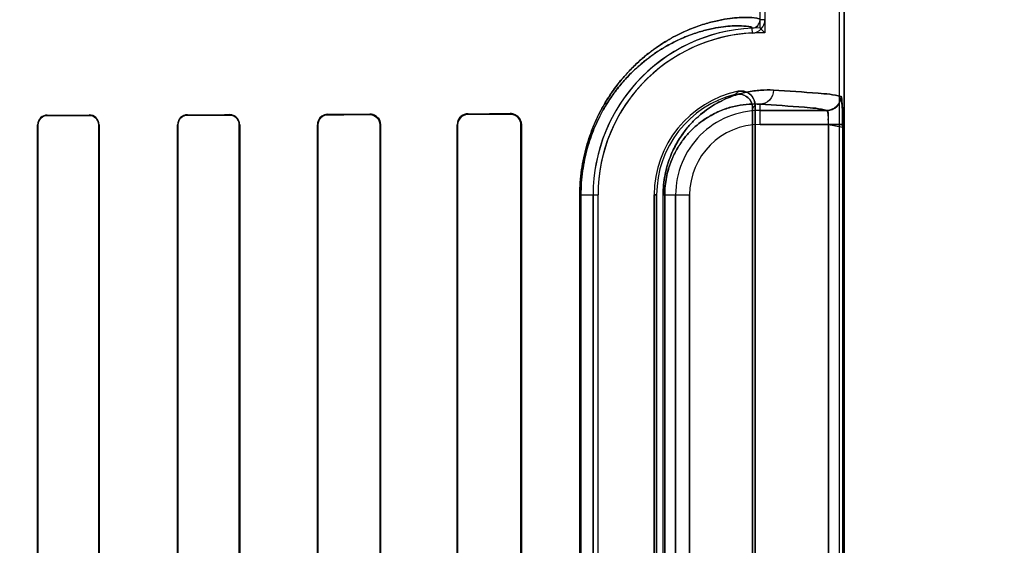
# Model space of a CAD drawing. Header units: millimetres. Extents: x 0 to 297, y 0 to 210.
# Tile 349 of 438: x 242.565 to 242.775, y 157.141 to 157.253. Entities that reach past the tile are written whole.
import ezdxf

# ---------------------------------------------------------------- set-up
doc = ezdxf.new("R2010")
doc.units = ezdxf.units.MM
doc.header["$LTSCALE"] = 16.335
doc.layers.get('0').update_dxf_attribs({"linetype": 'CONTINUOUS'})
for name, color, linetype in [('AXES_REF', 7, 'CONTINUOUS'), ('INTFCLR_1', 7, 'CONTINUOUS'), ('INTFCLR_72935', 7, 'CONTINUOUS')]:
    doc.layers.add(name, color=color, linetype=linetype)

msp = doc.modelspace()

# ---------------------------------------------------------------- linework, layer by layer
at = {"color": 7, "linetype": 'Continuous'}
for radius in [5.8174969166, 5.817, 5.7797484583]:
    msp.add_circle((241.4979109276, 154.8339782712), radius, dxfattribs=at)
msp.add_arc((241.4979109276, 154.8339782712), 5.76, 278.2771290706, 261.7228709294, dxfattribs=at)
at = {"layer": 'AXES_REF', "color": 9, "linetype": 'Continuous'}
msp.add_circle((241.4979109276, 154.8339782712), 3.5571461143, dxfattribs=at)
at = {"layer": 'AXES_REF', "color": 7, "linetype": 'Continuous'}
msp.add_arc((241.4979109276, 154.8339782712), 5.892, 113.0826660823, 66.91733391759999, dxfattribs=at)
at = {"layer": 'AXES_REF', "color": 9, "linetype": 'Continuous'}
msp.add_arc((241.4979109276, 154.8339782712), 5.3067073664, 94.4118118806, 85.5881881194, dxfattribs=at)
at = {"layer": 'INTFCLR_1', "color": 6, "linetype": 'Continuous'}
for p, q in [((242.7399519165, 158.5359798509), (242.7399519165, 156.9339697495)), ((242.7410098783, 158.5359697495), (242.7410098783, 156.9339697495)), ((242.7219519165, 157.2351904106), (242.7219519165, 157.0527490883)), ((242.7214269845, 157.0534073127), (242.7214269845, 157.2345321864)), ((242.568520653, 157.2309697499), (242.568520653, 157.0569697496)), ((242.5685927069, 157.2309697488), (242.5685927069, 157.0569697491)), ((242.5815907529, 157.0569697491), (242.5815907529, 157.2309697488)), ((242.5816651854, 157.0569697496), (242.5816651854, 157.2309697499)), ((242.5984509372, 157.2309697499), (242.5984509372, 157.0569697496)), ((242.5985282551, 157.2309697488), (242.5985282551, 157.0569697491)), ((242.6116625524, 157.0569697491), (242.6116625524, 157.2309697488)), ((242.6117434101, 157.0569697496), (242.6117434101, 157.2309697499)), ((242.6283613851, 157.2309697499), (242.6283613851, 157.0569697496)), ((242.6284466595, 157.2309697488), (242.6284466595, 157.0569697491)), ((242.6417537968, 157.0569697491), (242.6417537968, 157.2309697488)), ((242.6418447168, 157.0569697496), (242.6418447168, 157.2309697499)), ((242.6582441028, 157.2309697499), (242.6582441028, 157.0569697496)), ((242.6583424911, 157.2309697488), (242.6583424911, 157.0569697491)), ((242.671872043, 157.0569697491), (242.671872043, 157.2309697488)), ((242.67198083, 157.0569697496), (242.67198083, 157.2309697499)), ((242.6873213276, 157.2159697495), (242.6873213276, 157.0719697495)), ((242.6883792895, 157.0719697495), (242.6883792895, 157.2159697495)), ((242.7003792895, 157.0719697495), (242.7003792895, 157.2159697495)), ((242.7009042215, 157.2159697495), (242.7009042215, 157.0719697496))]:
    msp.add_line(p, q, dxfattribs=at)
at = {"layer": 'INTFCLR_1', "color": 9, "linetype": 'Continuous'}
for p, q in [((242.7240678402, 157.2534152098), (242.7230098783, 157.2534152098)), ((242.7212962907, 157.2516171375), (242.7213470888, 157.2505603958)), ((242.7230098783, 157.2310216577), (242.7230098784, 157.2353678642)), ((242.5705786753, 157.2329595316), (242.5705786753, 157.2330320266)), ((242.5795786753, 157.2330515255), (242.5795786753, 157.2329776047)), ((242.6005786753, 157.233025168), (242.6005786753, 157.2331031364)), ((242.6095786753, 157.2331281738), (242.6095786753, 157.2330480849)), ((242.6305786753, 157.2331083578), (242.6305786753, 157.2331946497)), ((242.6395786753, 157.2332271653), (242.6395786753, 157.2331374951)), ((242.6605786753, 157.2332148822), (242.6605786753, 157.2333150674)), ((242.6695786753, 157.233359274), (242.6695786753, 157.2332528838)), ((242.7373434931, 157.2340212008), (242.7230098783, 157.2340212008)), ((242.5685206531, 157.2309697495), (242.5685927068, 157.2309697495)), ((242.5815907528, 157.2309697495), (242.5816651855, 157.2309697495)), ((242.5984509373, 157.2309697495), (242.5985282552, 157.2309697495)), ((242.6116625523, 157.2309697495), (242.61174341, 157.2309697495)), ((242.628361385, 157.2309697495), (242.6284466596, 157.2309697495)), ((242.6417537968, 157.2309697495), (242.6418447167, 157.2309697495)), ((242.6582441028, 157.2309697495), (242.6583424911, 157.2309697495)), ((242.671872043, 157.2309697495), (242.67198083, 157.2309697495)), ((242.7230098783, 157.2310216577), (242.7406634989, 157.2310216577)), ((242.737666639, 157.0569178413), (242.737666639, 157.2310216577)), ((242.7406634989, 157.2310216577), (242.7406634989, 157.0569178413)), ((242.684489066, 157.0719697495), (242.684489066, 157.2159697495)), ((242.684489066, 157.2159697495), (242.6883792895, 157.2159697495)), ((242.684710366, 157.2159697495), (242.684710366, 157.0719697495)), ((242.7003792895, 157.2159697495), (242.7009042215, 157.2159697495)), ((242.7022856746, 157.0719697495), (242.7022856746, 157.2159697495)), ((242.7022856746, 157.2159697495), (242.7079579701, 157.2159697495)), ((242.7026362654, 157.2159697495), (242.7026362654, 157.0719697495)), ((242.704958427, 157.2159697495), (242.704958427, 157.0719697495)), ((242.7079579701, 157.0719697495), (242.7079579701, 157.2159697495))]:
    msp.add_line(p, q, dxfattribs=at)
at = {"layer": 'INTFCLR_1', "color": 7, "linetype": 'Continuous'}
msp.add_lwpolyline([(242.6703096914, 157.2331361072), (242.670234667, 157.2331596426), (242.6701579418, 157.2331808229), (242.6700795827, 157.2331995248), (242.6699997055, 157.2332156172), (242.6699183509, 157.233228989), (242.6698354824, 157.2332395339), (242.669751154, 157.233247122), (242.6696655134, 157.2332516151), (242.6695786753, 157.2332528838)], dxfattribs=at)
at = {"layer": 'INTFCLR_1', "color": 6, "linetype": 'Continuous'}
for centre, radius, start, end in [((242.7212097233, 157.2534152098), 0.001800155, 272.7555668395, 360), ((242.7212097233, 157.2534152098), 0.0028581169, 272.7547928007, 1.5887e-05), ((242.7230098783, 157.2159697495), 0.03568855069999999, 92.75211805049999, 179.9999999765), ((242.7230098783, 157.2159697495), 0.0346305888, 92.75211729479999, 179.9999985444), ((242.7230098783, 157.2159697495), 0.0226305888, 101.8889180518, 179.9999977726), ((242.7230098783, 157.2159697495), 0.0221056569, 103.835236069, 179.9999998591)]:
    msp.add_arc(centre, radius, start, end, dxfattribs=at)
at = {"layer": 'INTFCLR_1', "color": 9, "linetype": 'Continuous'}
for centre, radius, start, end in [((242.7606309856, 157.1987404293), 0.05777741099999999, 137.0401802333, 137.9559483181), ((242.7604407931, 157.2039572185), 0.0495671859, 140.9411471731, 141.9143409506), ((242.7230098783, 157.2159697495), 0.0180514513, 89.99999999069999, 179.9999999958), ((242.7230098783, 157.2159697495), 0.0150519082, 90.00000006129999, 179.9999997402)]:
    msp.add_arc(centre, radius, start, end, dxfattribs=at)
at = {"layer": 'INTFCLR_1', "color": 6, "linetype": 'Continuous'}
for major_axis, ratio, start_param, end_param in [((0.312931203, 0), 0.0034906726, -1.0322457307, -0.9983944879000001), ((0.330931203, 0), 0.0034906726, -1.0644388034, -1.0330623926), ((0.312931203, 0), 0.0034906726, -0.9162996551, -0.8795209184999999), ((0.330931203, 0), 0.0034906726, -0.9573995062, -0.9237350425), ((0.312931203, 0), 0.0034906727, -0.7888979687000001, -0.7475038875), ((0.330931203, 0), 0.0034906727, -0.8415583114, -0.8044638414), ((0.312931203, 0), 0.0034906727, -0.642674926, -0.5930216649), ((0.330931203, 0), 0.0034906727, -0.7121557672, -0.6694696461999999)]:
    msp.add_ellipse((242.4100786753, 157.2339697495), major_axis=major_axis, ratio=ratio, start_param=start_param, end_param=end_param, dxfattribs=at)
at = {"layer": 'INTFCLR_1', "color": 9, "linetype": 'Continuous'}
for points, knots in [([(242.7230098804, 157.2534153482), (242.7230098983, 157.25349852), (242.7227160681, 157.2536642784), (242.721831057, 157.2538389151), (242.7203413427, 157.25393599), (242.7184456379, 157.2538768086), (242.7164460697, 157.2536825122), (242.7140818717, 157.2532821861), (242.7118893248, 157.2527332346), (242.7099601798, 157.2521200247), (242.7077683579, 157.2513114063), (242.7048089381, 157.2499601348), (242.70180374, 157.248170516), (242.6992782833, 157.2463424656), (242.697255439, 157.2446621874), (242.6951961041, 157.2426846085), (242.6931259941, 157.2403614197), (242.6914610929, 157.2381400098), (242.6901622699, 157.236135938), (242.6888347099, 157.233849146), (242.6876286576, 157.2313313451), (242.6865844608, 157.2285848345), (242.685873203, 157.2263096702), (242.6852798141, 157.2238809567), (242.6846758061, 157.2204349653), (242.6844890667, 157.2177647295), (242.6844890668, 157.2159697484)], [0, 0, 0, 0, 0.0041251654, 0.0132567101, 0.04827247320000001, 0.0750913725, 0.1081005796, 0.1475768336, 0.1940064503, 0.2200398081, 0.2479521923, 0.3098400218, 0.3811074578, 0.4210144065, 0.464380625, 0.5114269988, 0.5624909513, 0.6185507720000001, 0.6489188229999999, 0.6808977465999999, 0.7496560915, 0.7870631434, 0.8265668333, 0.8678076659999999, 0.9109723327, 1, 1, 1, 1]), ([(242.7212962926, 157.2516171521), (242.7212971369, 157.2518662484), (242.7199761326, 157.2520211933), (242.7188435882, 157.2521525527), (242.716946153, 157.2520996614), (242.7150799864, 157.2519246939), (242.7128256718, 157.2515504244), (242.7107479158, 157.2510334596), (242.7089160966, 157.2504535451), (242.7068347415, 157.2496872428), (242.7040233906, 157.2484037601), (242.7011688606, 157.2467012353), (242.6987696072, 157.2449605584), (242.6968472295, 157.2433593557), (242.6948899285, 157.2414739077), (242.6929221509, 157.239258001), (242.6913396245, 157.2371387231), (242.6901049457, 157.2352263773), (242.6888425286, 157.2330433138), (242.6876958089, 157.2306396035), (242.686702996, 157.2280174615), (242.6860266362, 157.2258448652), (242.6854623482, 157.2235254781), (242.6848879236, 157.2202342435), (242.6847103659, 157.2176841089), (242.684710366, 157.2159697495)], [0, 0, 0, 0, 0.0129830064, 0.0479078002, 0.0746296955, 0.1075211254, 0.1468646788, 0.1931532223, 0.219115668, 0.2469589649, 0.3087206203, 0.3798923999, 0.4197701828, 0.4631247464, 0.5101820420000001, 0.5612851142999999, 0.6174192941, 0.6478406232, 0.6798849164, 0.7488132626, 0.7863275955, 0.8259541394, 0.8673319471, 0.9106473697, 1, 1, 1, 1]), ([(242.7258726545, 157.2383674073), (242.72496411, 157.2384175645), (242.7230613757, 157.2384041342), (242.7200981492, 157.2379992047), (242.7169207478, 157.2371014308), (242.7141982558, 157.2358528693), (242.7119662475, 157.2344636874), (242.7102086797, 157.2331257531), (242.7084522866, 157.231480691), (242.7067290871, 157.2294619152), (242.7054068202, 157.2274562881), (242.7044308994, 157.2255873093), (242.703736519, 157.2239707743), (242.7031349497, 157.2221825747), (242.7026632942, 157.2202351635), (242.7023566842, 157.2181452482), (242.7022856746, 157.2167056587), (242.7022856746, 157.2159697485)], [0, 0, 0, 0, 0.0750554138, 0.1564841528, 0.2459854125, 0.3464640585, 0.4023384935, 0.4625915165, 0.5283646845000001, 0.6004622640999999, 0.6810443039, 0.7258982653, 0.7742486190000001, 0.8260106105, 0.8813405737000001, 0.9392984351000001, 1, 1, 1, 1]), ([(242.7258726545, 157.2383674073), (242.7258688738, 157.2376082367), (242.7252860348, 157.2360503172), (242.7237445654, 157.2353718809), (242.7230098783, 157.2353678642)], [0, 0, 0, 0, 0.5081941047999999, 1, 1, 1, 1]), ([(242.7403373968, 157.2370207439), (242.7387472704, 157.2374515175), (242.7338774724, 157.2378181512), (242.7290653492, 157.238191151), (242.7258726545, 157.2383674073)], [0, 0, 0, 0, 0.3400295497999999, 1, 1, 1, 1]), ([(242.7230098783, 157.2353678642), (242.7222299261, 157.2354177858), (242.7205944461, 157.2354198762), (242.7180434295, 157.2350869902), (242.715303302, 157.2343248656), (242.712952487, 157.2332529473), (242.7110238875, 157.2320548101), (242.7095027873, 157.2308972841), (242.7079820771, 157.2294711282), (242.7064886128, 157.2277175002), (242.7053431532, 157.2259741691), (242.7044972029, 157.224348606), (242.7038949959, 157.2229414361), (242.7033731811, 157.2213837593), (242.702963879, 157.219686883), (242.7026979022, 157.2178658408), (242.7026362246, 157.2166112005), (242.7026362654, 157.2159697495)], [0, 0, 0, 0, 0.0744477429, 0.1553151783, 0.2443339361, 0.3444117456, 0.4002041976, 0.4603600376, 0.5261873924, 0.5984175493, 0.6792891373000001, 0.724268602, 0.7728488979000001, 0.8249350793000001, 0.8805719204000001, 0.9388974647, 1, 1, 1, 1]), ([(242.7230098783, 157.2353678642), (242.7261736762, 157.2351916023), (242.7309420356, 157.2348187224), (242.7357684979, 157.2344518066), (242.7373434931, 157.2340212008)], [0, 0, 0, 0, 0.659940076, 1, 1, 1, 1])]:
    msp.add_open_spline(points, degree=3, knots=knots, dxfattribs=at)
at = {"layer": 'INTFCLR_1', "color": 6, "linetype": 'Continuous'}
for points, knots in [([(242.7214269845, 157.2345321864), (242.7214269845, 157.2350220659), (242.7211766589, 157.2360144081), (242.719947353, 157.2373783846), (242.7184984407, 157.2376248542), (242.7177237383, 157.2374340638)], [0, 0, 0, 0, 0.2761842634, 0.5501881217, 1, 1, 1, 1]), ([(242.7183476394, 157.2381148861), (242.7188175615, 157.2382138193), (242.7198222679, 157.2381785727), (242.7213911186, 157.2372936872), (242.7219519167, 157.2359716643), (242.7219519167, 157.2351904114)], [0, 0, 0, 0, 0.2757365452, 0.5514172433, 1, 1, 1, 1]), ([(242.5705786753, 157.2330320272), (242.5700813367, 157.23303099), (242.5689925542, 157.2326223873), (242.568520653, 157.2315231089), (242.568520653, 157.2309697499)], [0, 0, 0, 0, 0.4733419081, 1, 1, 1, 1]), ([(242.5705786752, 157.2329595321), (242.5700477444, 157.2329585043), (242.568988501, 157.2325045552), (242.5685927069, 157.2314526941), (242.5685927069, 157.2309697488)], [0, 0, 0, 0, 0.5236648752, 1, 1, 1, 1]), ([(242.5816651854, 157.2309697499), (242.5816651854, 157.2315247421), (242.5811921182, 157.2326367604), (242.5800871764, 157.2330526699), (242.5795786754, 157.2330515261)], [0, 0, 0, 0, 0.5218571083, 1, 1, 1, 1]), ([(242.5815907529, 157.2309697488), (242.5815907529, 157.2315090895), (242.5811296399, 157.2325821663), (242.5800648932, 157.2329786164), (242.5795786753, 157.2329776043)], [0, 0, 0, 0, 0.525898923, 1, 1, 1, 1]), ([(242.6005786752, 157.233103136), (242.6000500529, 157.2331017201), (242.598921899, 157.2326622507), (242.5984509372, 157.2315278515), (242.5984509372, 157.2309697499)], [0, 0, 0, 0, 0.4864375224, 1, 1, 1, 1]), ([(242.6005786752, 157.2330251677), (242.6000745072, 157.2330239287), (242.5989882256, 157.232606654), (242.5985282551, 157.231512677), (242.5985282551, 157.2309697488)], [0, 0, 0, 0, 0.4814923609, 1, 1, 1, 1]), ([(242.6117434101, 157.2309697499), (242.6117434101, 157.231415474), (242.6113979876, 157.2325437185), (242.6102327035, 157.2331300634), (242.6095786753, 157.2331281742)], [0, 0, 0, 0, 0.4052939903, 1, 1, 1, 1]), ([(242.6116625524, 157.2309697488), (242.6116625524, 157.2315138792), (242.611202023, 157.2326226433), (242.6100966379, 157.2330494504), (242.6095786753, 157.2330480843)], [0, 0, 0, 0, 0.5123181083, 1, 1, 1, 1]), ([(242.6305786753, 157.2331946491), (242.6300034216, 157.233192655), (242.6288234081, 157.2327060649), (242.6283613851, 157.2315274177), (242.6283613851, 157.2309697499)], [0, 0, 0, 0, 0.5077628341, 1, 1, 1, 1]), ([(242.6305786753, 157.2331083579), (242.6300689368, 157.233106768), (242.6289420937, 157.2326888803), (242.6284466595, 157.2315488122), (242.6284466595, 157.2309697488)], [0, 0, 0, 0, 0.4681658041, 1, 1, 1, 1]), ([(242.6418447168, 157.2309697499), (242.6418447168, 157.2314618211), (242.6414566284, 157.2326484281), (242.6402389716, 157.233229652), (242.6395786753, 157.2332271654)], [0, 0, 0, 0, 0.4270071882, 1, 1, 1, 1]), ([(242.6417537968, 157.2309697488), (242.6417537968, 157.2315165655), (242.6412981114, 157.2326702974), (242.6401402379, 157.233139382), (242.6395786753, 157.2331374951)], [0, 0, 0, 0, 0.4933465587, 1, 1, 1, 1]), ([(242.6605786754, 157.2333150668), (242.6600713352, 157.2333127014), (242.6588473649, 157.2329095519), (242.6582441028, 157.2316535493), (242.6582441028, 157.2309697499)], [0, 0, 0, 0, 0.425931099, 1, 1, 1, 1]), ([(242.6605786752, 157.2332148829), (242.660109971, 157.2332129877), (242.6589411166, 157.2328456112), (242.6583424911, 157.2316407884), (242.6583424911, 157.2309697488)], [0, 0, 0, 0, 0.4112384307, 1, 1, 1, 1]), ([(242.67198083, 157.2309697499), (242.67198083, 157.231444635), (242.6716181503, 157.2326918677), (242.6703218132, 157.2333631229), (242.6695786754, 157.2333592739)], [0, 0, 0, 0, 0.3898786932, 1, 1, 1, 1])]:
    msp.add_open_spline(points, degree=3, knots=knots, dxfattribs=at)
at = {"layer": 'INTFCLR_1', "color": 7, "linetype": 'Continuous'}
for points, knots in [([(242.7403006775, 157.2370587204), (242.7404188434, 157.2371994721), (242.7405243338, 157.2359479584), (242.7405952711, 157.2352051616), (242.7406532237, 157.233111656), (242.7406634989, 157.2317801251), (242.7406634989, 157.2310216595)], [0, 0, 0, 0, 0.090819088, 0.3065073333, 0.6251820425, 1, 1, 1, 1]), ([(242.7403006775, 157.2370587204), (242.7403043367, 157.2362886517), (242.7396759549, 157.2346825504), (242.7380727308, 157.2340365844), (242.7373071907, 157.2340402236)], [0, 0, 0, 0, 0.5014745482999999, 1, 1, 1, 1]), ([(242.7373434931, 157.2340212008), (242.7381073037, 157.2340220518), (242.7396982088, 157.2346643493), (242.7403365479, 157.2362559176), (242.7403373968, 157.2370207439)], [0, 0, 0, 0, 0.4996677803, 1, 1, 1, 1]), ([(242.7406634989, 157.2310216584), (242.7406634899, 157.2315762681), (242.7406549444, 157.2326425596), (242.7406245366, 157.2346476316), (242.7405101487, 157.2360926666), (242.7403373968, 157.2370207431)], [0, 0, 0, 0, 0.2766754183, 0.5320076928, 1, 1, 1, 1]), ([(242.671872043, 157.2309697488), (242.6718722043, 157.2314774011), (242.6714689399, 157.232685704), (242.6702374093, 157.2332418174), (242.6695786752, 157.233252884)], [0, 0, 0, 0, 0.4352004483, 1, 1, 1, 1]), ([(242.737666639, 157.2310216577), (242.7376666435, 157.2312146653), (242.737662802, 157.2319692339), (242.7375947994, 157.2330247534), (242.7375254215, 157.2336722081), (242.7373818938, 157.2340845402), (242.7373071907, 157.2340402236)], [0, 0, 0, 0, 0.1877948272, 0.7473227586, 0.9154867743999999, 1, 1, 1, 1]), ([(242.7376666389, 157.2310216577), (242.7376666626, 157.2315237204), (242.7375015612, 157.2323281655), (242.7378457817, 157.2339527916), (242.7373434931, 157.2340212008)], [0, 0, 0, 0, 0.4975901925, 1, 1, 1, 1])]:
    msp.add_open_spline(points, degree=3, knots=knots, dxfattribs=at)
msp.add_open_spline([(242.671872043, 157.2309697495), (242.6718720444, 157.2314965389), (242.6718249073, 157.2322861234), (242.6713250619, 157.2324524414)], degree=3, dxfattribs=at)
at = {"layer": 'INTFCLR_72935', "color": 6, "linetype": 'Continuous'}
for p, q in [((242.7399519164, 158.5359899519), (242.7399519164, 156.9339697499)), ((242.7410098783, 156.9339697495), (242.7410098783, 158.5359697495)), ((242.72406784, 157.9793553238), (242.72406784, 157.250584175)), ((242.7230098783, 157.2516583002), (242.7230098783, 157.9782811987)), ((242.7219519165, 157.0527490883), (242.7219519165, 157.2351904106)), ((242.7214269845, 157.2345321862), (242.7214269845, 157.0534073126)), ((242.5685206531, 157.0569697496), (242.5685206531, 157.2309697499)), ((242.5685927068, 157.0569697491), (242.5685927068, 157.2309697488)), ((242.5815907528, 157.2309697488), (242.5815907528, 157.0569697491)), ((242.5816651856, 157.2309697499), (242.5816651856, 157.0569697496)), ((242.5984509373, 157.0569697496), (242.5984509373, 157.2309697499)), ((242.5985282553, 157.0569697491), (242.5985282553, 157.2309697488)), ((242.6116625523, 157.2309697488), (242.6116625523, 157.0569697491)), ((242.61174341, 157.2309697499), (242.61174341, 157.0569697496)), ((242.628361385, 157.0569697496), (242.628361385, 157.2309697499)), ((242.6284466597, 157.0569697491), (242.6284466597, 157.2309697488)), ((242.6417537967, 157.2309697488), (242.6417537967, 157.0569697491)), ((242.6418447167, 157.2309697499), (242.6418447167, 157.0569697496)), ((242.6582441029, 157.0569697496), (242.6582441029, 157.2309697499)), ((242.6583424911, 157.0569697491), (242.6583424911, 157.2309697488)), ((242.6718720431, 157.2309697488), (242.6718720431, 157.0569697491)), ((242.67198083, 157.2309697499), (242.67198083, 157.0569697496)), ((242.6873213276, 157.0719697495), (242.6873213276, 157.2159697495)), ((242.6883792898, 157.0719697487), (242.6883792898, 157.2159697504)), ((242.7003792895, 157.2159697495), (242.7003792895, 157.0719697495)), ((242.7009042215, 157.0719697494), (242.7009042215, 157.2159697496))]:
    msp.add_line(p, q, dxfattribs=at)
at = {"layer": 'INTFCLR_72935', "color": 9, "linetype": 'Continuous'}
for p, q in [((242.7230098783, 157.2310216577), (242.7230098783, 157.2353678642)), ((242.5705786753, 157.2330320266), (242.5705786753, 157.2329595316)), ((242.5795786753, 157.2329776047), (242.5795786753, 157.2330515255)), ((242.6005786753, 157.2331031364), (242.6005786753, 157.233025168)), ((242.6095786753, 157.2330480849), (242.6095786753, 157.2331281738)), ((242.6305786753, 157.2331946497), (242.6305786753, 157.2331083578)), ((242.6395786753, 157.2331374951), (242.6395786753, 157.2332271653)), ((242.6605786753, 157.2333150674), (242.6605786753, 157.2332148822)), ((242.6695786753, 157.2332528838), (242.6695786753, 157.233359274)), ((242.7230098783, 157.2340212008), (242.7373434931, 157.2340212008)), ((242.5685927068, 157.2309697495), (242.5685206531, 157.2309697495)), ((242.5816651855, 157.2309697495), (242.5815907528, 157.2309697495)), ((242.5985282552, 157.2309697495), (242.5984509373, 157.2309697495)), ((242.61174341, 157.2309697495), (242.6116625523, 157.2309697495)), ((242.6284466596, 157.2309697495), (242.628361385, 157.2309697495)), ((242.6418447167, 157.2309697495), (242.6417537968, 157.2309697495)), ((242.6583424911, 157.2309697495), (242.6582441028, 157.2309697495)), ((242.67198083, 157.2309697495), (242.671872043, 157.2309697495)), ((242.7376666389, 157.2310216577), (242.7230098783, 157.2310216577)), ((242.7376666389, 157.2310216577), (242.7376666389, 157.0569178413)), ((242.7406634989, 157.2310216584), (242.7406634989, 157.0569178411)), ((242.684489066, 157.2159697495), (242.6883792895, 157.2159697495)), ((242.684489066, 157.0719697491), (242.684489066, 157.2159697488)), ((242.684710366, 157.0719697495), (242.684710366, 157.2159697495)), ((242.7009042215, 157.2159697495), (242.7003792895, 157.2159697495)), ((242.7022856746, 157.0719697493), (242.7022856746, 157.2159697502)), ((242.7022856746, 157.2159697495), (242.7079579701, 157.2159697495)), ((242.7026362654, 157.0719697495), (242.7026362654, 157.2159697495)), ((242.704958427, 157.0719697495), (242.704958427, 157.2159697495)), ((242.7079579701, 157.2159697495), (242.7079579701, 157.0719697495))]:
    msp.add_line(p, q, dxfattribs=at)
at = {"layer": 'INTFCLR_72935', "color": 7, "linetype": 'Continuous'}
for p, q in [((242.7406634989, 157.2310216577), (242.7376666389, 157.2310216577)), ((242.7376666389, 157.2310216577), (242.7406647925, 157.2304420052))]:
    msp.add_line(p, q, dxfattribs=at)
for points in [[(242.6403259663, 157.2331028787), (242.6402490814, 157.2331279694), (242.640170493, 157.23315052), (242.6400902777, 157.233170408), (242.6400085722, 157.2331875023), (242.6399254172, 157.2332016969), (242.6398407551, 157.2332128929), (242.6397546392, 157.2332209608), (242.6396672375, 157.2332257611), (242.6395786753, 157.2332271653)], [(242.6703237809, 157.233244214), (242.6702498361, 157.2332667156), (242.6701738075, 157.2332871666), (242.6700957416, 157.2333054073), (242.6700160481, 157.2333212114), (242.6699344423, 157.2333345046), (242.6698499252, 157.2333452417), (242.669762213, 157.2333531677), (242.6696717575, 157.2333579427), (242.6695786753, 157.233359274)], [(242.6695786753, 157.2332528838), (242.6696604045, 157.2332517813), (242.6697428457, 157.2332476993), (242.6698258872, 157.2332405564), (242.6699100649, 157.2332301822), (242.6699945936, 157.2332165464), (242.6700774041, 157.2332000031), (242.6701577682, 157.2331808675), (242.6702362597, 157.2331591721), (242.670312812, 157.2331350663)]]:
    msp.add_lwpolyline(points, dxfattribs=at)
at = {"layer": 'INTFCLR_72935', "color": 6, "linetype": 'Continuous'}
for centre, radius, start, end in [((242.7230098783, 157.2159697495), 0.03568855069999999, 90, 180.0000000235), ((242.7230098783, 157.2159697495), 0.0346305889, 88.2493462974, 179.9999985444), ((242.6532307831, 157.1818711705), 0.0986882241, 44.1279839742, 45.00329824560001), ((242.7230098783, 157.2159697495), 0.0226305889, 101.8889180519, 179.9999977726), ((242.7230098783, 157.2159697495), 0.0221056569, 103.8352360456, 179.9999997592)]:
    msp.add_arc(centre, radius, start, end, dxfattribs=at)
at = {"layer": 'INTFCLR_72935', "color": 9, "linetype": 'Continuous'}
for centre, radius, start, end in [((242.7606310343, 157.1987403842), 0.0577774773, 137.0401804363, 137.9559474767), ((242.7604408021, 157.203957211), 0.04956719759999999, 140.9411469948, 141.9143405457), ((242.7230098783, 157.2159697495), 0.0180514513, 90.0000000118, 180.0000000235), ((242.7230098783, 157.2159697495), 0.0150519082, 90.00000006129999, 179.9999997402)]:
    msp.add_arc(centre, radius, start, end, dxfattribs=at)
at = {"layer": 'INTFCLR_72935', "color": 6, "linetype": 'Continuous'}
for major_axis, ratio, start_param, end_param in [((0.312931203, 0), 0.0034906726, -1.0322457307, -0.9983944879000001), ((0.330931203, 0), 0.0034906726, -1.0644388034, -1.0330623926), ((0.312931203, 0), 0.0034906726, -0.9162996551, -0.8795209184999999), ((0.330931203, 0), 0.0034906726, -0.9573995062, -0.9237350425), ((0.312931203, 0), 0.0034906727, -0.7888979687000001, -0.7475038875), ((0.330931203, 0), 0.0034906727, -0.8415583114, -0.8044638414), ((0.312931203, 0), 0.0034906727, -0.642674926, -0.5930216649), ((0.330931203, 0), 0.0034906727, -0.7121557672, -0.6694696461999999)]:
    msp.add_ellipse((242.4100786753, 157.2339697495), major_axis=major_axis, ratio=ratio, start_param=start_param, end_param=end_param, dxfattribs=at)
at = {"layer": 'INTFCLR_72935', "color": 9, "linetype": 'Continuous'}
for points, knots in [([(242.6844890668, 157.2159697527), (242.684489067, 157.217762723), (242.6846753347, 157.220429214), (242.6852774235, 157.2238687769), (242.6858680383, 157.2262903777), (242.6865761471, 157.2285605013), (242.6876162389, 157.2313023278), (242.6888177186, 157.233816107), (242.6901404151, 157.2361001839), (242.6914390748, 157.2381090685), (242.6928064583, 157.239936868), (242.6942196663, 157.2415890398), (242.695570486, 157.2430439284), (242.6978263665, 157.2452108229), (242.7010377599, 157.2477129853), (242.7042755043, 157.2496435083), (242.7067005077, 157.2508240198), (242.7088578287, 157.2517404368), (242.7113507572, 157.2525989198), (242.7140969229, 157.2532856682), (242.7164696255, 157.2536858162), (242.7184727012, 157.2538787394), (242.7203630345, 157.2539354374), (242.7218426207, 157.2538372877), (242.7227209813, 157.2536626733), (242.7230099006, 157.2534975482), (242.7230098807, 157.2534153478)], [0, 0, 0, 0, 0.08893025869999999, 0.1320108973, 0.1731077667, 0.2124682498, 0.2498811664, 0.3184911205, 0.3503407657, 0.3807521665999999, 0.4370994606, 0.4633826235, 0.4885643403, 0.5355429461, 0.6183983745, 0.6898525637, 0.7220784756, 0.7521177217, 0.8060655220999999, 0.8526625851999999, 0.8923367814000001, 0.9253917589, 0.9521384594, 0.9869002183, 0.9959229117, 1, 1, 1, 1]), ([(242.684710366, 157.2159697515), (242.6847103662, 157.2176821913), (242.6848874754, 157.2202287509), (242.685460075, 157.2235138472), (242.6860217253, 157.2258264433), (242.6866950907, 157.2279942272), (242.6876840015, 157.2306119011), (242.6888263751, 157.2330117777), (242.6900841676, 157.2351922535), (242.6913186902, 157.2371091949), (242.6926185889, 157.2388531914), (242.6939621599, 157.2404293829), (242.6952459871, 157.241816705), (242.6973893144, 157.2438818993), (242.7004404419, 157.2462654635), (242.703517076, 157.2481027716), (242.7058208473, 157.2492245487), (242.7078691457, 157.2500940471), (242.7102369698, 157.2509068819), (242.7128400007, 157.2515537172), (242.7151023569, 157.2519277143), (242.7169718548, 157.2521015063), (242.7188635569, 157.2521514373), (242.719989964, 157.2520212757), (242.7212971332, 157.2518632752), (242.7212962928, 157.2516171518)], [0, 0, 0, 0, 0.0892547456, 0.1324857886, 0.173719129, 0.2132020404, 0.2507223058, 0.3195020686, 0.3514169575, 0.3818818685, 0.4383041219, 0.4646109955, 0.4898084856, 0.536797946, 0.6196125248, 0.6909709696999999, 0.7231361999, 0.7531094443, 0.8069168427, 0.8533721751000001, 0.8929128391, 0.9258497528, 0.9524996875, 0.9871716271, 1, 1, 1, 1]), ([(242.7022856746, 157.2159697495), (242.7022856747, 157.2166976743), (242.7023557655, 157.2181342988), (242.7026599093, 157.2202180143), (242.7031305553, 157.2221666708), (242.7037282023, 157.2239485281), (242.7044184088, 157.2255604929), (242.7051732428, 157.2270113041), (242.7059739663, 157.2283173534), (242.7070517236, 157.2298397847), (242.7084492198, 157.2314772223), (242.7102022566, 157.2331199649), (242.7119523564, 157.2344539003), (242.7141781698, 157.2358417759), (242.7168959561, 157.2370923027), (242.7196099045, 157.2378626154), (242.7216626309, 157.2382131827), (242.7235590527, 157.2384075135), (242.724961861, 157.2384176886), (242.725872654, 157.2383674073)], [0, 0, 0, 0, 0.0600375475, 0.1184073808, 0.1734336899, 0.2251567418, 0.2732358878, 0.3179126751, 0.3599266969, 0.3994875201, 0.47167102, 0.537033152, 0.5972817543, 0.6528632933, 0.7531314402, 0.8428522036, 0.8846845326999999, 0.9247655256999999, 1, 1, 1, 1]), ([(242.725872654, 157.2383674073), (242.7258688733, 157.2376082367), (242.7252860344, 157.2360503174), (242.7237445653, 157.2353718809), (242.7230098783, 157.2353678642)], [0, 0, 0, 0, 0.5081941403, 1, 1, 1, 1]), ([(242.725872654, 157.2383674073), (242.7290653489, 157.238191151), (242.7338774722, 157.2378181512), (242.7387472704, 157.2374515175), (242.7403373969, 157.2370207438)], [0, 0, 0, 0, 0.6599704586, 1, 1, 1, 1]), ([(242.7026362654, 157.2159697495), (242.7026362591, 157.2166042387), (242.7026970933, 157.2178563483), (242.7029609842, 157.2196721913), (242.7033693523, 157.221369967), (242.7038877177, 157.2229217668), (242.7044863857, 157.2243251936), (242.70533245, 157.2259572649), (242.7064819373, 157.2277097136), (242.7079795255, 157.2294682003), (242.709497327, 157.2308923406), (242.7110118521, 157.2320463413), (242.7129351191, 157.2332433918), (242.7152820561, 157.2343170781), (242.7180260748, 157.2350839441), (242.7205858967, 157.2354197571), (242.722227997, 157.2354178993), (242.7230098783, 157.2353678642)], [0, 0, 0, 0, 0.0604394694, 0.1191901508, 0.1745415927, 0.2265538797, 0.2748591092, 0.3197301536, 0.4015414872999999, 0.4738574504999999, 0.5392651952, 0.5994277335, 0.6549322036, 0.754809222, 0.844057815, 0.9253680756, 1, 1, 1, 1]), ([(242.7373434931, 157.2340212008), (242.7357684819, 157.2344517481), (242.730942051, 157.2348187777), (242.7261736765, 157.2351916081), (242.7230098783, 157.2353678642)], [0, 0, 0, 0, 0.3400599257, 1, 1, 1, 1])]:
    msp.add_open_spline(points, degree=3, knots=knots, dxfattribs=at)
at = {"layer": 'INTFCLR_72935', "color": 6, "linetype": 'Continuous'}
msp.add_open_spline([(242.7212962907, 157.2516171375), (242.721839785, 157.2516432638), (242.7227124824, 157.2518848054), (242.7227124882, 157.2524289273)], degree=3, dxfattribs=at)
for points, knots in [([(242.7177237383, 157.2374340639), (242.7181994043, 157.2375512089), (242.7192228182, 157.237545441), (242.7208411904, 157.2366779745), (242.7214269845, 157.235330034), (242.7214269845, 157.2345321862)], [0, 0, 0, 0, 0.2761837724, 0.5501894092, 1, 1, 1, 1]), ([(242.7219519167, 157.2351904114), (242.7219519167, 157.2356706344), (242.721710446, 157.2366465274), (242.7205213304, 157.2379994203), (242.719112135, 157.2382758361), (242.7183476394, 157.2381148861)], [0, 0, 0, 0, 0.2757362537, 0.5514164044, 1, 1, 1, 1]), ([(242.7403373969, 157.2370207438), (242.7403365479, 157.2362559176), (242.7396982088, 157.2346643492), (242.7381073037, 157.2340220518), (242.7373434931, 157.2340212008)], [0, 0, 0, 0, 0.5003322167, 1, 1, 1, 1]), ([(242.5705786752, 157.2330320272), (242.5700745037, 157.2330309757), (242.5689844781, 157.2326145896), (242.5685206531, 157.2315163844), (242.5685206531, 157.2309697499)], [0, 0, 0, 0, 0.4797956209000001, 1, 1, 1, 1]), ([(242.5685927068, 157.2309697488), (242.5685927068, 157.2315121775), (242.5690583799, 157.2325742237), (242.5701074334, 157.2329586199), (242.5705786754, 157.2329595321)], [0, 0, 0, 0, 0.5351128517, 1, 1, 1, 1]), ([(242.5816651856, 157.2309697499), (242.5816651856, 157.2315316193), (242.5811838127, 157.2326447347), (242.5800801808, 157.2330526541), (242.5795786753, 157.2330515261)], [0, 0, 0, 0, 0.5283825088, 1, 1, 1, 1]), ([(242.5795786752, 157.2329776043), (242.5800649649, 157.2329786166), (242.5811297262, 157.2325820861), (242.5815907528, 157.2315090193), (242.5815907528, 157.2309697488)], [0, 0, 0, 0, 0.4741703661, 1, 1, 1, 1]), ([(242.6005786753, 157.233103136), (242.6000422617, 157.2331016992), (242.5989126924, 157.2326532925), (242.5984509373, 157.2315201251), (242.5984509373, 157.2309697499)], [0, 0, 0, 0, 0.493577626, 1, 1, 1, 1]), ([(242.5985282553, 157.2309697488), (242.5985282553, 157.2315169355), (242.5989932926, 157.2326116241), (242.6000788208, 157.2330239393), (242.6005786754, 157.2330251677)], [0, 0, 0, 0, 0.5226020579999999, 1, 1, 1, 1]), ([(242.61174341, 157.2309697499), (242.61174341, 157.2315333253), (242.6112669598, 157.2326848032), (242.6101183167, 157.233129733), (242.6095786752, 157.2331281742)], [0, 0, 0, 0, 0.5108462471, 1, 1, 1, 1]), ([(242.6095786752, 157.2330480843), (242.6101037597, 157.2330494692), (242.6112104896, 157.232614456), (242.6116625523, 157.231506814), (242.6116625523, 157.2309697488)], [0, 0, 0, 0, 0.4943610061, 1, 1, 1, 1]), ([(242.6305786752, 157.2331946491), (242.6301262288, 157.2331930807), (242.628969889, 157.2328420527), (242.628361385, 157.231646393), (242.628361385, 157.2309697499)], [0, 0, 0, 0, 0.4007193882, 1, 1, 1, 1]), ([(242.6284466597, 157.2309697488), (242.6284466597, 157.2315201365), (242.6289078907, 157.2326555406), (242.6300398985, 157.2331066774), (242.6305786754, 157.2331083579)], [0, 0, 0, 0, 0.5053288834, 1, 1, 1, 1]), ([(242.6395786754, 157.2331374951), (242.6401450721, 157.2331393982), (242.6413034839, 157.2326642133), (242.6417537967, 157.2315116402), (242.6417537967, 157.2309697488)], [0, 0, 0, 0, 0.5110568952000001, 1, 1, 1, 1]), ([(242.6605786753, 157.2333150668), (242.6600152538, 157.23331244), (242.6587805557, 157.2328476), (242.6582441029, 157.2315993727), (242.6582441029, 157.2309697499)], [0, 0, 0, 0, 0.472258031, 1, 1, 1, 1]), ([(242.6583424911, 157.2309697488), (242.6583424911, 157.2314530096), (242.6587205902, 157.2326264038), (242.6599213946, 157.2332122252), (242.6605786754, 157.2332148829)], [0, 0, 0, 0, 0.4237096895, 1, 1, 1, 1]), ([(242.7376666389, 157.2310216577), (242.7376683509, 157.2312079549), (242.7376718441, 157.231978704), (242.737601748, 157.2330212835), (242.7375443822, 157.2337152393), (242.7374053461, 157.2340421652), (242.7373434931, 157.2340212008)], [0, 0, 0, 0, 0.1826563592, 0.7651859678, 0.9359698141, 1, 1, 1, 1])]:
    msp.add_open_spline(points, degree=3, knots=knots, dxfattribs=at)
at = {"layer": 'INTFCLR_72935', "color": 7, "linetype": 'Continuous'}
for points, knots in [([(242.7406647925, 157.2304420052), (242.740666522, 157.2308283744), (242.7406622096, 157.2317793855), (242.7406496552, 157.2330724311), (242.7406207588, 157.2342849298), (242.7405738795, 157.2353541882), (242.7405341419, 157.2362564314), (242.7404278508, 157.2367969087), (242.740385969, 157.2370075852), (242.7403373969, 157.2370207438)], [0, 0, 0, 0, 0.1753970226, 0.4315905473, 0.5876692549, 0.7243269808, 0.9227195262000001, 0.9771554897, 1, 1, 1, 1]), ([(242.7403373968, 157.2370207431), (242.7404532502, 157.2365198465), (242.7406133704, 157.2353429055), (242.7406399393, 157.2333332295), (242.7406634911, 157.2318391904), (242.7406634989, 157.2310216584)], [0, 0, 0, 0, 0.2545317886, 0.5924203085, 1, 1, 1, 1]), ([(242.6395786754, 157.2332271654), (242.6400407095, 157.2332241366), (242.6412204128, 157.2328803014), (242.641849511, 157.231658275), (242.6418447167, 157.2309697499)], [0, 0, 0, 0, 0.4015728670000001, 1, 1, 1, 1]), ([(242.6695786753, 157.2333592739), (242.6701045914, 157.2333533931), (242.6713640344, 157.2329578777), (242.6719834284, 157.231664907), (242.67198083, 157.2309697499)], [0, 0, 0, 0, 0.430713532, 1, 1, 1, 1]), ([(242.6695786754, 157.233252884), (242.6701283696, 157.2332452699), (242.6713401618, 157.2328163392), (242.6718750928, 157.2315877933), (242.6718720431, 157.2309697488)], [0, 0, 0, 0, 0.4707547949, 1, 1, 1, 1])]:
    msp.add_open_spline(points, degree=3, knots=knots, dxfattribs=at)
for points in [[(242.670312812, 157.2331350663), (242.6708048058, 157.232970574), (242.6715322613, 157.2326868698), (242.67153225, 157.2321681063)], [(242.6418447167, 157.2309697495), (242.641844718, 157.2314858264), (242.6418014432, 157.2322552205), (242.6413137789, 157.232424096)]]:
    msp.add_open_spline(points, degree=3, dxfattribs=at)

doc.saveas('drawing.dxf')
